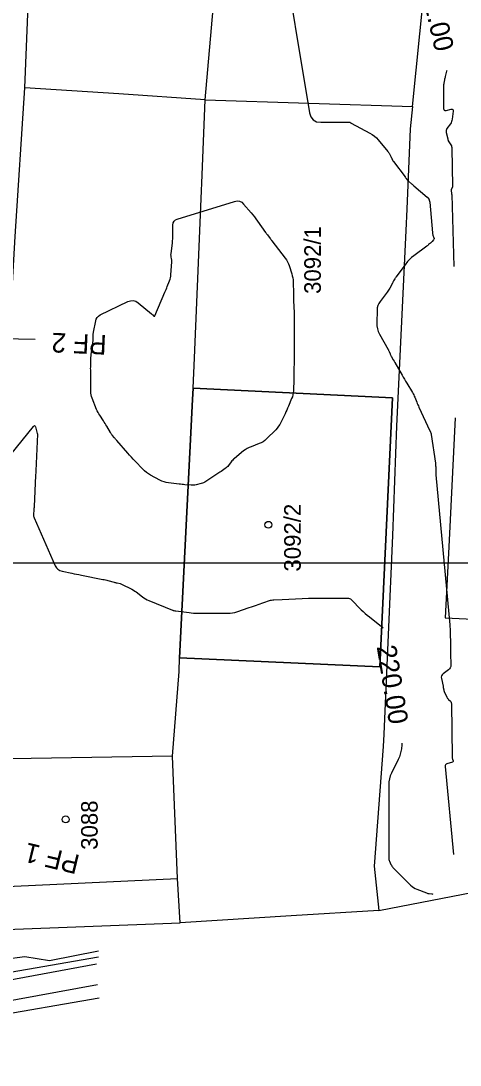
# Model space of a CAD drawing. Extents: x -534410 to -534262, y -1190162 to -1189584.
# Drawn here: x -534318.6 to -534296.1, y -1190135.2 to -1190081.7 of the extents above; entities that cross this region are included whole.
import ezdxf

# ---------------------------------------------------------------- set-up
doc = ezdxf.new("R2010")
doc.units = 0
for name, color, linetype in [('14', 7, 'Continuous'), ('30', 7, 'Continuous'), ('31', 7, 'Continuous'), ('40', 7, 'Continuous'), ('_N_text', 7, 'Continuous'), ('_rámeček', 7, 'Continuous'), ('_tenka', 7, 'Continuous'), ('Hranice parcel', 7, 'Continuous'), ('Parcelní čísla', 7, 'Continuous'), ('Polygon budovy', 7, 'Continuous'), ('Vrstva 1', 7, 'Continuous'), ('Vrstva 2', 7, 'Continuous'), ('Značky budov', 7, 'Continuous')]:
    doc.layers.add(name, color=color, linetype=linetype)

msp = doc.modelspace()

# ---------------------------------------------------------------- linework, layer by layer
at = {"layer": '14'}
msp.add_lwpolyline([(-534314.619, -1190129.669), (-534321.91, -1190130.93), (-534322.66, -1190131.1), (-534328.55, -1190132.02), (-534329.42, -1190132.15), (-534330.73, -1190132.71), (-534340.6, -1190136.91), (-534340.966, -1190136.972)], dxfattribs=at)
at = {"layer": '30'}
for points in [[(-534296.764, -1190084.214), (-534296.774, -1190084.248), (-534296.847, -1190084.535), (-534296.857, -1190084.576), (-534296.867, -1190084.618), (-534296.876, -1190084.66), (-534296.884, -1190084.701), (-534296.918, -1190084.869), (-534296.925, -1190084.911), (-534296.931, -1190084.953), (-534296.934, -1190084.995), (-534296.935, -1190085.038), (-534296.935, -1190085.639), (-534296.935, -1190085.655), (-534296.934, -1190085.672), (-534296.933, -1190085.712), (-534296.933, -1190085.729), (-534296.933, -1190085.737), (-534296.933, -1190086.16), (-534296.925, -1190086.216), (-534296.901, -1190086.252), (-534296.86, -1190086.267), (-534296.804, -1190086.262), (-534296.545, -1190086.202), (-534296.49, -1190086.197), (-534296.453, -1190086.212), (-534296.434, -1190086.247), (-534296.434, -1190086.303), (-534296.487, -1190086.71), (-534296.499, -1190086.776), (-534296.52, -1190086.839), (-534296.548, -1190086.898), (-534296.583, -1190086.955), (-534296.758, -1190087.201), (-534296.783, -1190087.246), (-534296.798, -1190087.292), (-534296.802, -1190087.341), (-534296.795, -1190087.391), (-534296.717, -1190087.725), (-534296.705, -1190087.774), (-534296.702, -1190087.786), (-534296.698, -1190087.797), (-534296.693, -1190087.809), (-534296.687, -1190087.819), (-534296.553, -1190088.035), (-534296.531, -1190088.075), (-534296.516, -1190088.117), (-534296.506, -1190088.161), (-534296.502, -1190088.207), (-534296.469, -1190090.14), (-534296.47, -1190090.162), (-534296.473, -1190090.182), (-534296.479, -1190090.203), (-534296.487, -1190090.223), (-534296.543, -1190090.337), (-534296.543, -1190090.34), (-534296.543, -1190090.343), (-534296.541, -1190090.352), (-534296.541, -1190090.355), (-534296.525, -1190090.537), (-534296.524, -1190090.541), (-534296.524, -1190090.545), (-534296.523, -1190090.548), (-534296.521, -1190090.552), (-534296.516, -1190090.566), (-534296.515, -1190090.57), (-534296.514, -1190090.574), (-534296.513, -1190090.577), (-534296.513, -1190090.581), (-534296.398, -1190094.261)], [(-534319.995, -1190104.97), (-534317.954, -1190102.463), (-534317.919, -1190102.43), (-534317.889, -1190102.423), (-534317.865, -1190102.441), (-534317.847, -1190102.486), (-534317.753, -1190102.832), (-534317.751, -1190102.844), (-534317.751, -1190102.846), (-534317.751, -1190102.854), (-534317.831, -1190104.733), (-534317.832, -1190104.756), (-534317.832, -1190104.778), (-534317.833, -1190104.822), (-534317.833, -1190104.833), (-534317.834, -1190104.844), (-534317.835, -1190104.855), (-534317.837, -1190104.866), (-534317.846, -1190104.925), (-534317.848, -1190104.938), (-534317.849, -1190104.952), (-534317.851, -1190104.965), (-534317.851, -1190104.979), (-534317.918, -1190106.568), (-534317.92, -1190106.617), (-534317.923, -1190106.666), (-534317.926, -1190106.715), (-534317.93, -1190106.763), (-534317.947, -1190106.959), (-534317.948, -1190107.007), (-534317.943, -1190107.054), (-534317.932, -1190107.1), (-534317.915, -1190107.146), (-534316.832, -1190109.601), (-534316.772, -1190109.705), (-534316.694, -1190109.787), (-534316.598, -1190109.846), (-534316.483, -1190109.883), (-534315.99, -1190109.985), (-534315.866, -1190110.01), (-534315.743, -1190110.035), (-534315.619, -1190110.06), (-534315.496, -1190110.084), (-534314.392, -1190110.301), (-534314.327, -1190110.314), (-534314.261, -1190110.329), (-534314.196, -1190110.344), (-534314.132, -1190110.361), (-534313.819, -1190110.444), (-534313.781, -1190110.454), (-534313.743, -1190110.463), (-534313.705, -1190110.473), (-534313.667, -1190110.482), (-534313.513, -1190110.52), (-534313.475, -1190110.53), (-534313.438, -1190110.542), (-534313.402, -1190110.557), (-534313.366, -1190110.574), (-534312.979, -1190110.768), (-534312.904, -1190110.808), (-534312.831, -1190110.851), (-534312.76, -1190110.898), (-534312.692, -1190110.948), (-534312.367, -1190111.197), (-534312.288, -1190111.253), (-534312.207, -1190111.304), (-534312.122, -1190111.348), (-534312.034, -1190111.388), (-534310.821, -1190111.883), (-534310.807, -1190111.888), (-534310.793, -1190111.893), (-534310.778, -1190111.896), (-534310.764, -1190111.899), (-534310.705, -1190111.907), (-534310.676, -1190111.912), (-534310.647, -1190111.916), (-534309.976, -1190112.005), (-534309.86, -1190112.018), (-534309.743, -1190112.028), (-534309.625, -1190112.034), (-534309.508, -1190112.036), (-534307.978, -1190112.036), (-534307.861, -1190112.031), (-534307.746, -1190112.017), (-534307.633, -1190111.993), (-534307.521, -1190111.96), (-534306.898, -1190111.747), (-534306.77, -1190111.703), (-534306.514, -1190111.616), (-534306.429, -1190111.587), (-534305.858, -1190111.392), (-534305.8, -1190111.374), (-534305.742, -1190111.361), (-534305.682, -1190111.352), (-534305.622, -1190111.347), (-534305.196, -1190111.328), (-534304.18, -1190111.282), (-534303.847, -1190111.267), (-534303.795, -1190111.265), (-534303.743, -1190111.263), (-534303.691, -1190111.262), (-534303.639, -1190111.262), (-534301.847, -1190111.262), (-534301.797, -1190111.267), (-534301.751, -1190111.28), (-534301.708, -1190111.304), (-534301.669, -1190111.336), (-534301.151, -1190111.856), (-534301.05, -1190111.954), (-534300.948, -1190112.048), (-534300.842, -1190112.139), (-534300.733, -1190112.228), (-534300.028, -1190112.782)], [(-534299.062, -1190118.704), (-534299.064, -1190118.773), (-534299.07, -1190118.844), (-534299.08, -1190118.914), (-534299.094, -1190118.983), (-534299.157, -1190119.261), (-534299.174, -1190119.329), (-534299.196, -1190119.396), (-534299.222, -1190119.462), (-534299.252, -1190119.527), (-534299.604, -1190120.238), (-534299.665, -1190120.379), (-534299.708, -1190120.525), (-534299.734, -1190120.675), (-534299.743, -1190120.829), (-534299.743, -1190124.571), (-534299.741, -1190124.616), (-534299.733, -1190124.661), (-534299.721, -1190124.705), (-534299.704, -1190124.747), (-534299.627, -1190124.915), (-534299.606, -1190124.956), (-534299.582, -1190124.995), (-534299.554, -1190125.031), (-534299.523, -1190125.065), (-534298.617, -1190125.971), (-534298.544, -1190126.036), (-534298.466, -1190126.094), (-534298.383, -1190126.143), (-534298.294, -1190126.183), (-534297.808, -1190126.376), (-534297.775, -1190126.387), (-534297.742, -1190126.396), (-534297.708, -1190126.402), (-534297.673, -1190126.405), (-534297.533, -1190126.413), (-534297.505, -1190126.418), (-534297.492, -1190126.428), (-534297.495, -1190126.444), (-534297.512, -1190126.467)]]:
    msp.add_lwpolyline(points, dxfattribs=at)
at = {"layer": '31'}
msp.add_lwpolyline([(-534305.286, -1190077.421), (-534303.794, -1190086.394), (-534303.729, -1190086.603), (-534303.613, -1190086.753), (-534303.446, -1190086.843), (-534303.229, -1190086.873), (-534301.779, -1190086.873), (-534301.772, -1190086.873), (-534301.764, -1190086.871), (-534301.75, -1190086.868), (-534301.747, -1190086.868), (-534301.743, -1190086.868), (-534301.74, -1190086.869), (-534301.737, -1190086.871), (-534301.696, -1190086.898), (-534301.688, -1190086.903), (-534301.68, -1190086.907), (-534301.672, -1190086.912), (-534301.663, -1190086.917), (-534300.707, -1190087.429), (-534300.587, -1190087.5), (-534300.477, -1190087.582), (-534300.374, -1190087.674), (-534300.28, -1190087.777), (-534299.793, -1190088.363), (-534299.769, -1190088.394), (-534299.747, -1190088.426), (-534299.726, -1190088.459), (-534299.707, -1190088.492), (-534299.617, -1190088.664), (-534299.608, -1190088.682), (-534299.599, -1190088.7), (-534299.59, -1190088.718), (-534299.581, -1190088.736), (-534299.547, -1190088.808), (-534299.538, -1190088.826), (-534299.528, -1190088.843), (-534299.517, -1190088.86), (-534299.505, -1190088.876), (-534298.906, -1190089.672), (-534298.891, -1190089.692), (-534298.877, -1190089.711), (-534298.863, -1190089.731), (-534298.849, -1190089.75), (-534298.795, -1190089.829), (-534298.78, -1190089.848), (-534298.765, -1190089.866), (-534298.748, -1190089.883), (-534298.73, -1190089.899), (-534298.576, -1190090.024), (-534298.544, -1190090.05), (-534298.512, -1190090.076), (-534298.481, -1190090.102), (-534298.45, -1190090.129), (-534297.769, -1190090.706), (-534297.757, -1190090.718), (-534297.745, -1190090.73), (-534297.734, -1190090.744), (-534297.724, -1190090.758), (-534297.681, -1190090.823), (-534297.675, -1190090.834), (-534297.669, -1190090.845), (-534297.664, -1190090.857), (-534297.661, -1190090.87), (-534297.648, -1190090.92), (-534297.645, -1190090.933), (-534297.643, -1190090.946), (-534297.641, -1190090.959), (-534297.64, -1190090.972), (-534297.503, -1190092.533), (-534297.499, -1190092.565), (-534297.493, -1190092.597), (-534297.484, -1190092.629), (-534297.474, -1190092.66), (-534297.425, -1190092.788), (-534297.418, -1190092.816), (-534297.418, -1190092.842), (-534297.426, -1190092.867), (-534297.441, -1190092.891), (-534297.518, -1190092.984), (-534297.538, -1190093.007), (-534297.559, -1190093.029), (-534297.581, -1190093.049), (-534297.603, -1190093.069), (-534297.697, -1190093.146), (-534297.72, -1190093.165), (-534297.744, -1190093.184), (-534297.767, -1190093.202), (-534297.792, -1190093.221), (-534298.457, -1190093.716), (-534298.572, -1190093.808), (-534298.68, -1190093.908), (-534298.78, -1190094.015), (-534298.872, -1190094.13), (-534299.366, -1190094.794), (-534299.384, -1190094.82), (-534299.401, -1190094.846), (-534299.418, -1190094.872), (-534299.433, -1190094.899), (-534299.495, -1190095.008), (-534299.51, -1190095.035), (-534299.525, -1190095.063), (-534299.539, -1190095.09), (-534299.554, -1190095.118), (-534299.689, -1190095.382), (-534299.717, -1190095.435), (-534299.748, -1190095.486), (-534299.781, -1190095.535), (-534299.816, -1190095.583), (-534300.187, -1190096.061), (-534300.253, -1190096.16), (-534300.3, -1190096.265), (-534300.329, -1190096.376), (-534300.341, -1190096.494), (-534300.357, -1190097.162), (-534300.351, -1190097.312), (-534300.325, -1190097.456), (-534300.28, -1190097.595), (-534300.215, -1190097.73), (-534299.77, -1190098.518), (-534299.757, -1190098.542), (-534299.745, -1190098.566), (-534299.734, -1190098.59), (-534299.723, -1190098.615), (-534299.671, -1190098.745), (-534299.663, -1190098.765), (-534299.655, -1190098.785), (-534299.637, -1190098.825), (-534299.633, -1190098.834), (-534299.628, -1190098.844), (-534299.623, -1190098.854), (-534299.618, -1190098.863), (-534299.509, -1190099.05), (-534299.469, -1190099.119), (-534299.429, -1190099.188), (-534299.054, -1190099.835), (-534298.995, -1190099.936), (-534298.936, -1190100.037), (-534298.877, -1190100.138), (-534298.817, -1190100.239), (-534298.529, -1190100.727), (-534298.495, -1190100.786), (-534298.463, -1190100.847), (-534298.434, -1190100.908), (-534298.407, -1190100.971), (-534298.302, -1190101.224), (-534298.276, -1190101.288), (-534298.248, -1190101.35), (-534298.22, -1190101.413), (-534298.192, -1190101.475), (-534297.629, -1190102.685), (-534297.622, -1190102.7), (-534297.615, -1190102.716), (-534297.609, -1190102.732), (-534297.603, -1190102.748), (-534297.579, -1190102.812), (-534297.574, -1190102.829), (-534297.569, -1190102.845), (-534297.565, -1190102.862), (-534297.563, -1190102.878), (-534297.352, -1190104.338), (-534297.345, -1190104.389), (-534297.34, -1190104.439), (-534297.337, -1190104.489), (-534297.335, -1190104.54), (-534297.331, -1190104.743), (-534297.329, -1190104.794), (-534297.327, -1190104.844), (-534297.323, -1190104.895), (-534297.319, -1190104.946), (-534296.61, -1190112.638), (-534296.602, -1190112.741), (-534296.595, -1190112.845), (-534296.59, -1190112.948), (-534296.586, -1190113.052), (-534296.574, -1190113.588), (-534296.573, -1190113.631), (-534296.573, -1190113.674), (-534296.572, -1190113.716), (-534296.572, -1190113.759), (-534296.572, -1190113.93), (-534296.572, -1190113.973), (-534296.572, -1190114.015), (-534296.571, -1190114.058), (-534296.57, -1190114.101), (-534296.557, -1190114.683), (-534296.564, -1190114.76), (-534296.587, -1190114.828), (-534296.627, -1190114.889), (-534296.683, -1190114.942), (-534296.957, -1190115.15), (-534297.004, -1190115.196), (-534297.035, -1190115.25), (-534297.047, -1190115.309), (-534297.042, -1190115.376), (-534296.959, -1190115.784), (-534296.955, -1190115.805), (-534296.948, -1190115.837), (-534296.946, -1190115.848), (-534296.922, -1190115.967), (-534296.918, -1190115.988), (-534296.911, -1190116.009), (-534296.904, -1190116.03), (-534296.895, -1190116.05), (-534296.755, -1190116.345), (-534296.739, -1190116.375), (-534296.721, -1190116.403), (-534296.7, -1190116.429), (-534296.677, -1190116.453), (-534296.581, -1190116.547), (-534296.559, -1190116.572), (-534296.544, -1190116.6), (-534296.535, -1190116.63), (-534296.531, -1190116.662), (-534296.489, -1190119.423), (-534296.488, -1190119.447), (-534296.485, -1190119.47), (-534296.481, -1190119.493), (-534296.474, -1190119.515), (-534296.446, -1190119.606), (-534296.443, -1190119.626), (-534296.447, -1190119.643), (-534296.458, -1190119.656), (-534296.477, -1190119.664), (-534296.756, -1190119.75), (-534296.802, -1190119.771), (-534296.834, -1190119.802), (-534296.851, -1190119.844), (-534296.853, -1190119.895), (-534296.414, -1190124.407)], dxfattribs=at)
msp.add_lwpolyline([(-534307.508, -1190090.906), (-534307.388, -1190090.921), (-534307.278, -1190090.973), (-534307.179, -1190091.064), (-534306.792, -1190091.521), (-534306.708, -1190091.622), (-534306.625, -1190091.726), (-534306.545, -1190091.831), (-534306.467, -1190091.937), (-534306.052, -1190092.517), (-534306.028, -1190092.55), (-534306.005, -1190092.583), (-534305.981, -1190092.615), (-534305.957, -1190092.648), (-534305.82, -1190092.835), (-534305.809, -1190092.849), (-534305.786, -1190092.879), (-534305.774, -1190092.893), (-534305.753, -1190092.919), (-534305.743, -1190092.931), (-534305.734, -1190092.943), (-534305.046, -1190093.842), (-534304.984, -1190093.931), (-534304.93, -1190094.024), (-534304.884, -1190094.121), (-534304.847, -1190094.222), (-534304.714, -1190094.637), (-534304.684, -1190094.741), (-534304.662, -1190094.847), (-534304.647, -1190094.954), (-534304.64, -1190095.062), (-534304.62, -1190095.656), (-534304.619, -1190095.688), (-534304.618, -1190095.719), (-534304.618, -1190095.75), (-534304.617, -1190095.782), (-534304.617, -1190095.907), (-534304.617, -1190095.939), (-534304.617, -1190095.97), (-534304.616, -1190096.001), (-534304.615, -1190096.033), (-534304.596, -1190096.626), (-534304.593, -1190096.735), (-534304.591, -1190096.845), (-534304.59, -1190096.954), (-534304.589, -1190097.063), (-534304.589, -1190098.627), (-534304.59, -1190098.736), (-534304.591, -1190098.844), (-534304.592, -1190098.953), (-534304.595, -1190099.062), (-534304.61, -1190099.647), (-534304.61, -1190099.68), (-534304.611, -1190099.713), (-534304.611, -1190099.746), (-534304.611, -1190099.779), (-534304.611, -1190099.91), (-534304.611, -1190099.943), (-534304.612, -1190099.976), (-534304.612, -1190100.009), (-534304.613, -1190100.042), (-534304.629, -1190100.633), (-534304.636, -1190100.738), (-534304.654, -1190100.84), (-534304.681, -1190100.941), (-534304.717, -1190101.039), (-534304.883, -1190101.428), (-534304.925, -1190101.525), (-534304.967, -1190101.621), (-534305.011, -1190101.717), (-534305.056, -1190101.813), (-534305.267, -1190102.257), (-534305.321, -1190102.36), (-534305.384, -1190102.457), (-534305.454, -1190102.549), (-534305.533, -1190102.634), (-534306.005, -1190103.106), (-534306.088, -1190103.181), (-534306.177, -1190103.245), (-534306.273, -1190103.3), (-534306.375, -1190103.344), (-534306.797, -1190103.501), (-534306.901, -1190103.544), (-534306.999, -1190103.595), (-534307.093, -1190103.655), (-534307.182, -1190103.722), (-534307.652, -1190104.11), (-534307.696, -1190104.149), (-534307.738, -1190104.19), (-534307.777, -1190104.233), (-534307.814, -1190104.279), (-534307.957, -1190104.466), (-534307.994, -1190104.511), (-534308.034, -1190104.553), (-534308.078, -1190104.591), (-534308.125, -1190104.626), (-534308.338, -1190104.773), (-534308.39, -1190104.809), (-534308.442, -1190104.844), (-534308.494, -1190104.879), (-534308.546, -1190104.913), (-534309.116, -1190105.287), (-534309.173, -1190105.321), (-534309.232, -1190105.35), (-534309.293, -1190105.374), (-534309.356, -1190105.392), (-534309.614, -1190105.456), (-534309.679, -1190105.469), (-534309.744, -1190105.477), (-534309.809, -1190105.479), (-534309.875, -1190105.476), (-534310.185, -1190105.448), (-534310.259, -1190105.441), (-534310.333, -1190105.433), (-534310.406, -1190105.425), (-534310.48, -1190105.417), (-534311.032, -1190105.35), (-534311.147, -1190105.331), (-534311.259, -1190105.302), (-534311.368, -1190105.263), (-534311.473, -1190105.213), (-534311.948, -1190104.964), (-534312.058, -1190104.9), (-534312.162, -1190104.827), (-534312.259, -1190104.746), (-534312.35, -1190104.657), (-534312.743, -1190104.237), (-534312.837, -1190104.135), (-534312.931, -1190104.033), (-534313.024, -1190103.93), (-534313.116, -1190103.826), (-534313.685, -1190103.182), (-534313.714, -1190103.149), (-534313.742, -1190103.116), (-534313.77, -1190103.082), (-534313.798, -1190103.048), (-534313.908, -1190102.912), (-534313.935, -1190102.878), (-534313.96, -1190102.843), (-534313.984, -1190102.806), (-534314.007, -1190102.769), (-534314.197, -1190102.446), (-534314.236, -1190102.38), (-534314.277, -1190102.314), (-534314.318, -1190102.249), (-534314.36, -1190102.184), (-534314.555, -1190101.89), (-534314.6, -1190101.819), (-534314.641, -1190101.746), (-534314.678, -1190101.67), (-534314.712, -1190101.593), (-534314.945, -1190101.016), (-534314.975, -1190100.93), (-534314.996, -1190100.841), (-534315.008, -1190100.751), (-534315.011, -1190100.659), (-534315.004, -1190100.237), (-534315.003, -1190100.17), (-534315.003, -1190100.103), (-534315.004, -1190100.036), (-534315.006, -1190099.969), (-534315.016, -1190099.701), (-534315.017, -1190099.634), (-534315.018, -1190099.567), (-534315.019, -1190099.5), (-534315.018, -1190099.433), (-534315.01, -1190099.025), (-534315.007, -1190098.935), (-534315.001, -1190098.845), (-534314.992, -1190098.755), (-534314.981, -1190098.666), (-534314.896, -1190098.059), (-534314.892, -1190098.023), (-534314.889, -1190097.988), (-534314.887, -1190097.952), (-534314.886, -1190097.916), (-534314.886, -1190097.773), (-534314.885, -1190097.737), (-534314.883, -1190097.702), (-534314.879, -1190097.666), (-534314.873, -1190097.631), (-534314.761, -1190097.059), (-534314.731, -1190096.959), (-534314.681, -1190096.874), (-534314.612, -1190096.804), (-534314.523, -1190096.749), (-534313.108, -1190096.064), (-534312.97, -1190096.017), (-534312.837, -1190096.012), (-534312.709, -1190096.049), (-534312.586, -1190096.127), (-534311.896, -1190096.697), (-534311.88, -1190096.71), (-534311.865, -1190096.724), (-534311.849, -1190096.737), (-534311.834, -1190096.751), (-534311.773, -1190096.806), (-534311.759, -1190096.816), (-534311.747, -1190096.818), (-534311.736, -1190096.811), (-534311.727, -1190096.796), (-534311.211, -1190095.586), (-534311.18, -1190095.512), (-534311.15, -1190095.439), (-534311.12, -1190095.365), (-534311.09, -1190095.29), (-534310.973, -1190094.993), (-534310.947, -1190094.918), (-534310.927, -1190094.842), (-534310.912, -1190094.764), (-534310.904, -1190094.685), (-534310.858, -1190094.024), (-534310.857, -1190093.989), (-534310.858, -1190093.955), (-534310.861, -1190093.92), (-534310.867, -1190093.886), (-534310.894, -1190093.749), (-534310.899, -1190093.715), (-534310.901, -1190093.68), (-534310.901, -1190093.646), (-534310.898, -1190093.611), (-534310.829, -1190093.054), (-534310.817, -1190092.949), (-534310.809, -1190092.844), (-534310.804, -1190092.739), (-534310.803, -1190092.634), (-534310.803, -1190092.139), (-534310.789, -1190092.032), (-534310.746, -1190091.945), (-534310.676, -1190091.88), (-534310.578, -1190091.835), (-534307.64, -1190090.929)], close=True, dxfattribs=at)
at = {"layer": '_N_text'}
msp.add_lwpolyline([(-534317.865, -1190098.015), (-534329.862, -1190097.767)], dxfattribs=at)
at = {"layer": '_rámeček'}
msp.add_lwpolyline([(-534410.126, -1190004.47), (-534261.626, -1190004.47), (-534261.626, -1190109.47), (-534410.126, -1190109.47)], close=True, dxfattribs=at)
at = {"layer": '_tenka'}
for p, q in [((-534340.286, -1190134.762), (-534314.711, -1190130.002)), ((-534340.592, -1190135.853), (-534314.669, -1190131.063))]:
    msp.add_line(p, q, dxfattribs=at)
at = {"layer": 'Hranice parcel'}
for p, q in [((-534318.39, -1190085.1), (-534317.63, -1190065.52)), ((-534309.15, -1190085.72), (-534307.92, -1190071.47)), ((-534298.53, -1190086.06), (-534297.88, -1190079.61)), ((-534309.15, -1190085.72), (-534298.53, -1190086.06)), ((-534300.24, -1190127.27), (-534285.05, -1190124.32)), ((-534320.3, -1190128.29), (-534310.43, -1190127.9))]:
    msp.add_line(p, q, dxfattribs=at)
for points in [[(-534320.3, -1190128.29), (-534320.41, -1190126.09), (-534320.16, -1190119.52), (-534319.24, -1190099.01), (-534318.88, -1190092.72), (-534318.39, -1190085.1)], [(-534309.15, -1190085.72), (-534313.58, -1190085.41), (-534318.39, -1190085.1)], [(-534309.77, -1190100.51), (-534309.69, -1190098.95), (-534309.48, -1190093.67), (-534309.34, -1190090.37), (-534309.32, -1190090), (-534309.15, -1190085.72)], [(-534298.53, -1190086.06), (-534298.65, -1190087.21), (-534298.82, -1190091.33), (-534298.87, -1190092.42), (-534299.34, -1190102.45), (-534299.54, -1190108.06), (-534299.99, -1190118.24), (-534300.02, -1190118.87), (-534300.48, -1190125), (-534300.24, -1190127.27)], [(-534310.46, -1190114.33), (-534309.8, -1190101.09), (-534309.77, -1190100.51)], [(-534309.77, -1190100.51), (-534299.54, -1190100.99), (-534300.2, -1190114.79), (-534310.46, -1190114.33)], [(-534310.43, -1190127.9), (-534310.57, -1190125.63), (-534310.83, -1190119.37), (-534310.49, -1190115.03), (-534310.46, -1190114.33)], [(-534300.24, -1190127.27), (-534304.74, -1190127.55), (-534310.43, -1190127.9)]]:
    msp.add_lwpolyline(points, dxfattribs=at)
at = {"layer": 'Polygon budovy'}
for points in [[(-534300.2, -1190114.79), (-534299.54, -1190100.99), (-534309.77, -1190100.51), (-534309.8, -1190101.09), (-534310.46, -1190114.33)], [(-534310.83, -1190119.37), (-534320.16, -1190119.52), (-534320.41, -1190126.09), (-534310.57, -1190125.63)]]:
    msp.add_lwpolyline(points, close=True, dxfattribs=at)
msp.add_lwpolyline([(-534296.34, -1190102.02), (-534296.65, -1190108.29), (-534296.85, -1190112.27), (-534284.38, -1190112.87), (-534283.908, -1190104.238)], dxfattribs=at)
at = {"layer": 'Vrstva 1'}
msp.add_lwpolyline([(-534331.19, -1190131.62), (-534329.547, -1190131.285), (-534327.31, -1190130.83), (-534324.28, -1190130.41), (-534321.532, -1190130.045), (-534318.4, -1190129.63), (-534317.12, -1190129.83), (-534314.625, -1190129.337)], dxfattribs=at)
at = {"layer": 'Vrstva 2'}
msp.add_lwpolyline([(-534340.731, -1190136.249), (-534320.329, -1190132.749), (-534314.58, -1190131.758)], dxfattribs=at)
at = {"layer": 'Značky budov'}
for centre in [(-534305.908, -1190107.504), (-534316.299, -1190122.604)]:
    msp.add_circle(centre, 0.175, dxfattribs=at)

# ---------------------------------------------------------------- texts
at = {"layer": '40'}
for s, rotation, p in [('221.00', 282.8374, (-534298.262, -1190079.322)), ('220.00', 279.1123, (-534300.361, -1190113.745))]:
    msp.add_text(s, height=1, rotation=rotation, dxfattribs=at).set_placement(p)
at = {"layer": '_N_text'}
for s, rotation, p in [('PF 2', 177.4128, (-534314.177, -1190097.789)), ('PF 1', 166.3357, (-534315.518, -1190124.452))]:
    msp.add_text(s, height=1, rotation=rotation, dxfattribs=at).set_placement(p)
at = {"layer": 'Parcelní čísla'}
for s, p in [('3092/1', (-534303.221, -1190095.672)), ('3092/2', (-534304.251, -1190109.902)), ('3088', (-534314.66, -1190124.163))]:
    msp.add_text(s, height=0.85, rotation=90, dxfattribs=at).set_placement(p)

doc.saveas('drawing.dxf')
